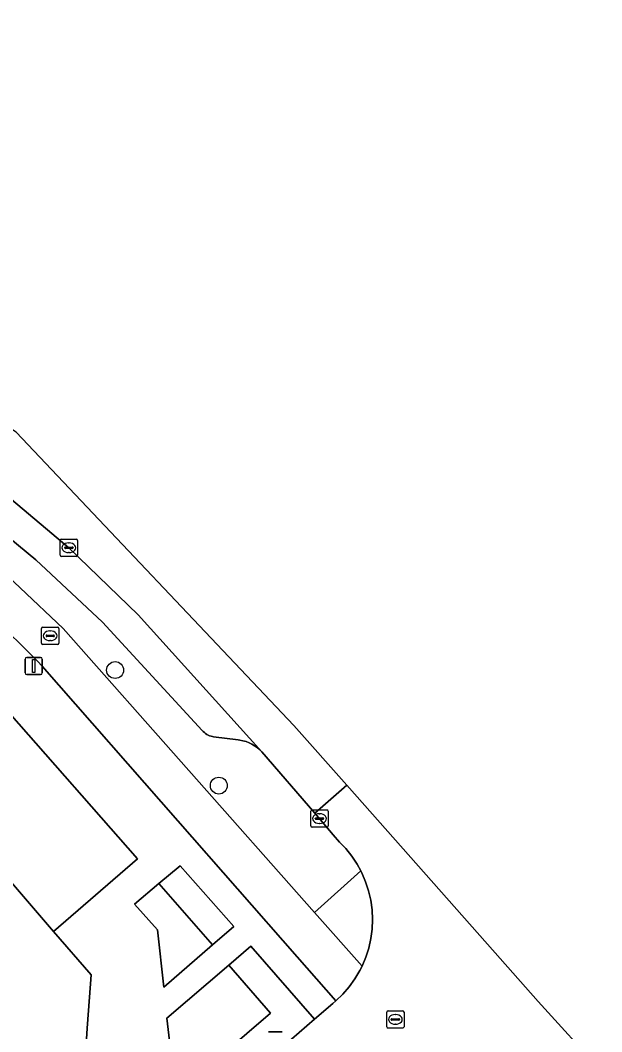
# Model space of a CAD drawing. Extents: x 160304 to 160955, y 383684 to 384161.
# Drawn here: x 160626.9 to 160660.6, y 384102.6 to 384161.3 of the extents above; entities that cross this region are included whole.
import ezdxf

# ---------------------------------------------------------------- set-up
doc = ezdxf.new("R2010")
doc.units = 0
for name, color, linetype in [('IMGEO_Berm_open', 7, 'Continuous'), ('IMGEO_Boom', 7, 'Continuous'), ('IMGEO_Erf', 7, 'Continuous'), ('IMGEO_Fietspad_open', 7, 'Continuous'), ('IMGEO_Groenvoorziening', 7, 'Continuous'), ('IMGEO_Kolk', 7, 'Continuous'), ('IMGEO_Lichtmast', 7, 'Continuous'), ('IMGEO_Pand', 7, 'Continuous'), ('IMGEO_Parkeervlak_open', 7, 'Continuous'), ('IMGEO_Rijbaan_lokaal_gesloten', 7, 'Continuous'), ('IMGEO_Rijbaan_lokaal_open', 7, 'Continuous'), ('IMGEO_Rioolput', 7, 'Continuous'), ('IMGEO_Voetpad_open', 7, 'Continuous')]:
    doc.layers.add(name, color=color, linetype=linetype)

msp = doc.modelspace()

# ---------------------------------------------------------------- linework, layer by layer
at = {"layer": 'IMGEO_Berm_open'}
msp.add_lwpolyline([(160624.365, 384130.707), (160629.37, 384125.971), (160643.97, 384109.492), (160646.653, 384111.9), (160646.435, 384112.301), (160646.127, 384112.764), (160645.779, 384113.197), (160645.421, 384113.572), (160645.053, 384114.003), (160643.98, 384115.259), (160640.902, 384118.81), (160640.775, 384118.943), (160640.636, 384119.064), (160640.487, 384119.173), (160640.329, 384119.267), (160640.163, 384119.348), (160639.991, 384119.413), (160639.813, 384119.462), (160639.632, 384119.495), (160639.527, 384119.507), (160638.103, 384119.691), (160638.053, 384119.699), (160637.965, 384119.72), (160637.879, 384119.748), (160637.796, 384119.784), (160637.716, 384119.827), (160637.641, 384119.877), (160637.571, 384119.933), (160637.505, 384119.996), (160637.446, 384120.064), (160631.659, 384126.343), (160627.795, 384129.97), (160621.281, 384135.333)], dxfattribs=at)
at = {"layer": 'IMGEO_Boom'}
for centre in [(160632.391, 384123.564), (160638.408, 384116.855)]:
    msp.add_circle(centre, 0.489, dxfattribs=at)
at = {"layer": 'IMGEO_Erf'}
msp.add_lwpolyline([(160617.168, 384099.994), (160621.828, 384104.018), (160621.869, 384104.583), (160618.354, 384108.653), (160614.591, 384113.011), (160610.954, 384117.222), (160607.237, 384121.525), (160613.103, 384126.591), (160616.82, 384122.288), (160620.457, 384118.077), (160624.146, 384113.804), (160628.822, 384108.391), (160633.691, 384112.605), (160626.247, 384121.074)], dxfattribs=at)
at = {"layer": 'IMGEO_Fietspad_open'}
msp.add_lwpolyline([(160628.163, 384123.784), (160636.034, 384114.808), (160642.96, 384106.918), (160645.203, 384104.362), (160645.608, 384104.751), (160645.977, 384105.175), (160646.306, 384105.631), (160646.594, 384106.113), (160646.728, 384106.379), (160643.97, 384109.492), (160629.37, 384125.971), (160624.365, 384130.707), (160621.404, 384133.142), (160611.493, 384140.141), (160610.277, 384140.912), (160602.68, 384145.302), (160596.767, 384148.128)], dxfattribs=at)
msp.add_arc((160570.258, 384068.148), 80.302, 43.85532, 53.14184, dxfattribs=at)
at = {"layer": 'IMGEO_Groenvoorziening'}
for points in [[(160636.162, 384112.198), (160634.932, 384111.166), (160638.053, 384107.617), (160639.275, 384108.678)], [(160647.308, 384109.644), (160647.232, 384110.198), (160647.106, 384110.743), (160646.932, 384111.275), (160646.712, 384111.789), (160646.653, 384111.9), (160643.97, 384109.492), (160646.728, 384106.379), (160646.946, 384106.894), (160647.116, 384107.427), (160647.239, 384107.973), (160647.312, 384108.527), (160647.335, 384109.086)], [(160634.932, 384111.166), (160633.522, 384109.982), (160634.848, 384108.487), (160635.221, 384105.159), (160638.053, 384107.617)], [(160639.001, 384106.437), (160635.4, 384103.363), (160635.922, 384098.925), (160641.415, 384103.648)]]:
    msp.add_lwpolyline(points, close=True, dxfattribs=at)
msp.add_lwpolyline([(160642.177, 384101.752), (160643.959, 384103.291), (160640.278, 384107.527), (160639.001, 384106.437), (160641.415, 384103.648), (160635.922, 384098.925), (160632.417, 384095.895), (160632.587, 384095.698)], dxfattribs=at)
at = {"layer": 'IMGEO_Kolk'}
for p, q in [((160629.209, 384130.238), (160629.209, 384131.09)), ((160629.284, 384131.164), (160630.136, 384131.164)), ((160629.697, 384130.944), (160629.722, 384130.944)), ((160630.21, 384131.09), (160630.21, 384130.238)), ((160629.468, 384130.658), (160629.468, 384130.67)), ((160629.906, 384130.621), (160629.508, 384130.621)), ((160629.511, 384130.707), (160629.909, 384130.707)), ((160629.72, 384130.384), (160629.695, 384130.384)), ((160629.952, 384130.67), (160629.952, 384130.658)), ((160630.136, 384130.164), (160629.284, 384130.164)), ((160643.752, 384114.514), (160643.752, 384115.366)), ((160643.827, 384115.44), (160644.679, 384115.44)), ((160644.054, 384114.983), (160644.452, 384114.983)), ((160644.24, 384115.22), (160644.265, 384115.22)), ((160644.753, 384115.366), (160644.753, 384114.514)), ((160644.679, 384114.44), (160643.827, 384114.44)), ((160644.011, 384114.934), (160644.011, 384114.946)), ((160644.449, 384114.897), (160644.051, 384114.897)), ((160644.263, 384114.66), (160644.238, 384114.66)), ((160644.495, 384114.946), (160644.495, 384114.934))]:
    msp.add_line(p, q, dxfattribs=at)
for points in [[(160629.209, 384130.238), (160629.209, 384131.09)], [(160629.284, 384131.164), (160630.136, 384131.164)], [(160630.21, 384131.09), (160630.21, 384130.238)], [(160630.136, 384130.164), (160629.284, 384130.164)], [(160643.752, 384114.514), (160643.752, 384115.366)], [(160643.827, 384115.44), (160644.679, 384115.44)], [(160644.753, 384115.366), (160644.753, 384114.514)], [(160644.679, 384114.44), (160643.827, 384114.44)]]:
    msp.add_lwpolyline(points, dxfattribs=at)
for centre, radius, start, end in [((160629.286, 384131.088), 0.0765, 91.55205, 178.44795), ((160629.286, 384131.088), 0.0765, 91.55205, 178.44795), ((160630.134, 384131.088), 0.0765, 1.55205, 88.44795), ((160630.134, 384131.088), 0.0765, 1.55205, 88.44795), ((160629.508, 384130.667), 0.0403, 85.87752, 175.75265), ((160629.505, 384130.657), 0.0366, 178.93798, 274.71019), ((160629.909, 384130.664), 0.043, 264.86636, 352.45326), ((160629.913, 384130.669), 0.0386, 1.73085, 96.63898), ((160629.286, 384130.24), 0.0765, 181.55205, 268.44795), ((160629.286, 384130.24), 0.0765, 181.55205, 268.44795), ((160630.134, 384130.24), 0.0765, 271.55205, 358.44795), ((160630.134, 384130.24), 0.0765, 271.55205, 358.44795), ((160643.829, 384115.364), 0.0765, 91.55205, 178.44795), ((160643.829, 384115.364), 0.0765, 91.55205, 178.44795), ((160644.051, 384114.943), 0.0403, 85.87752, 175.75265), ((160644.456, 384114.945), 0.0386, 1.73085, 96.63898), ((160644.677, 384115.364), 0.0765, 1.55205, 88.44795), ((160644.677, 384115.364), 0.0765, 1.55205, 88.44795), ((160643.829, 384114.516), 0.0765, 181.55205, 268.44795), ((160643.829, 384114.516), 0.0765, 181.55205, 268.44795), ((160644.048, 384114.933), 0.0366, 178.93798, 274.71019), ((160644.452, 384114.94), 0.043, 264.86636, 352.45326), ((160644.677, 384114.516), 0.0765, 271.55205, 358.44795), ((160644.677, 384114.516), 0.0765, 271.55205, 358.44795)]:
    msp.add_arc(centre, radius, start, end, dxfattribs=at)
for centre, major_axis, ratio, start_param, end_param in [((160629.696, 384130.664), (-0.387, 0.002), 0.722429, 4.712389, 7.853982), ((160629.721, 384130.664), (-0.39, 0.002), 0.717154, 1.570796, 4.712389), ((160644.239, 384114.94), (-0.387, 0.002), 0.722429, 4.712389, 7.853982), ((160644.264, 384114.94), (-0.39, 0.002), 0.717154, 1.570796, 4.712389)]:
    msp.add_ellipse(centre, major_axis=major_axis, ratio=ratio, start_param=start_param, end_param=end_param, dxfattribs=at)
at = {"layer": 'IMGEO_Lichtmast'}
for p, q in [((160627.172, 384123.402), (160627.172, 384124.202)), ((160627.172, 384124.202), (160627.172, 384123.402)), ((160627.272, 384124.302), (160628.062, 384124.302)), ((160628.062, 384124.302), (160627.272, 384124.302)), ((160628.162, 384124.202), (160628.162, 384123.402)), ((160628.162, 384123.402), (160628.162, 384124.202)), ((160628.062, 384123.302), (160627.272, 384123.302)), ((160627.272, 384123.302), (160628.062, 384123.302)), ((160641.293, 384102.566), (160642.083, 384102.566)), ((160642.083, 384102.566), (160641.293, 384102.566))]:
    msp.add_line(p, q, dxfattribs=at)
msp.add_lwpolyline([(160627.592, 384124.177), (160627.742, 384124.177), (160627.742, 384123.427), (160627.592, 384123.427), (160627.592, 384124.177)], dxfattribs=at)
for centre, start, end in [((160627.272, 384124.202), 90, 180), ((160627.272, 384124.202), 90, 180), ((160628.062, 384124.202), 0, 90), ((160628.062, 384124.202), 360, 90), ((160627.272, 384123.402), 180, 270), ((160627.272, 384123.402), 180, 270), ((160628.062, 384123.402), 270, 0), ((160628.062, 384123.402), 270, 0)]:
    msp.add_arc(centre, 0.1, start, end, dxfattribs=at)
at = {"layer": 'IMGEO_Pand'}
msp.add_lwpolyline([(160630.909, 384104.573), (160631.004, 384105.864), (160628.822, 384108.391), (160624.146, 384113.804), (160618.354, 384108.653), (160621.869, 384104.583), (160621.828, 384104.018), (160617.168, 384099.994), (160622.188, 384094.164), (160628.076, 384099.249), (160630.684, 384101.501), (160630.778, 384102.778)], close=True, dxfattribs=at)
at = {"layer": 'IMGEO_Parkeervlak_open'}
msp.add_lwpolyline([(160621.281, 384135.333), (160627.795, 384129.97), (160631.659, 384126.343), (160637.446, 384120.064), (160637.505, 384119.996), (160637.571, 384119.933), (160637.641, 384119.877), (160637.716, 384119.827), (160637.796, 384119.784), (160637.879, 384119.748), (160637.965, 384119.72), (160638.053, 384119.699), (160638.103, 384119.691), (160639.527, 384119.507), (160639.632, 384119.495), (160639.813, 384119.462), (160639.991, 384119.413), (160640.163, 384119.348), (160640.329, 384119.267), (160640.487, 384119.173), (160640.636, 384119.064), (160640.775, 384118.943), (160640.902, 384118.81), (160633.723, 384126.779), (160629.711, 384130.665), (160623.041, 384136.27)], dxfattribs=at)
at = {"layer": 'IMGEO_Rijbaan_lokaal_gesloten'}
msp.add_lwpolyline([(160645.842, 384116.873), (160642.77, 384120.347), (160626.651, 384137.37), (160606.381, 384150.213), (160583.807, 384157.96), (160568.149, 384161.288), (160564.02, 384160.883), (160564.155, 384157.219), (160567.035, 384156.97), (160569.15, 384156.788), (160572.143, 384156.393), (160574.229, 384156.042), (160579.582, 384154.814), (160582.507, 384154.092), (160596.328, 384150.186), (160596.384, 384150.169), (160603.607, 384147.6), (160610.572, 384144.396), (160615.896, 384141.256), (160623.041, 384136.27), (160629.711, 384130.665), (160633.723, 384126.779), (160640.902, 384118.81), (160643.98, 384115.259)], close=True, dxfattribs=at)
at = {"layer": 'IMGEO_Rijbaan_lokaal_open'}
msp.add_lwpolyline([(160660.635, 384100.26), (160656.94, 384104.323), (160654, 384107.648), (160645.842, 384116.873), (160643.98, 384115.259), (160645.053, 384114.003), (160645.421, 384113.572), (160645.779, 384113.197), (160646.127, 384112.764), (160646.435, 384112.301), (160646.653, 384111.9), (160646.712, 384111.789), (160646.932, 384111.275), (160647.106, 384110.743), (160647.232, 384110.198), (160647.308, 384109.644), (160647.335, 384109.086), (160647.312, 384108.527), (160647.239, 384107.973), (160647.116, 384107.427), (160646.946, 384106.894), (160646.728, 384106.379), (160646.594, 384106.113), (160646.306, 384105.631), (160645.977, 384105.175), (160645.608, 384104.751), (160645.203, 384104.362), (160645.024, 384104.211), (160643.959, 384103.291), (160642.177, 384101.752)], dxfattribs=at)
at = {"layer": 'IMGEO_Rioolput'}
for p, q in [((160628.125, 384125.126), (160628.125, 384125.978)), ((160628.2, 384126.052), (160629.052, 384126.052)), ((160628.384, 384125.546), (160628.384, 384125.558)), ((160628.427, 384125.595), (160628.825, 384125.595)), ((160628.613, 384125.832), (160628.638, 384125.832)), ((160628.868, 384125.558), (160628.868, 384125.546)), ((160629.126, 384125.978), (160629.126, 384125.126)), ((160629.052, 384125.052), (160628.2, 384125.052)), ((160628.822, 384125.509), (160628.424, 384125.509)), ((160628.636, 384125.272), (160628.611, 384125.272)), ((160648.159, 384102.856), (160648.159, 384103.708)), ((160648.234, 384103.782), (160649.086, 384103.782)), ((160648.418, 384103.276), (160648.418, 384103.288)), ((160648.856, 384103.239), (160648.458, 384103.239)), ((160648.461, 384103.325), (160648.859, 384103.325)), ((160648.647, 384103.562), (160648.672, 384103.562)), ((160648.902, 384103.288), (160648.902, 384103.276)), ((160649.16, 384103.708), (160649.16, 384102.856)), ((160649.086, 384102.782), (160648.234, 384102.782)), ((160648.67, 384103.002), (160648.645, 384103.002))]:
    msp.add_line(p, q, dxfattribs=at)
for points in [[(160628.125, 384125.126), (160628.125, 384125.978)], [(160628.2, 384126.052), (160629.052, 384126.052)], [(160629.126, 384125.978), (160629.126, 384125.126)], [(160629.052, 384125.052), (160628.2, 384125.052)], [(160648.159, 384102.856), (160648.159, 384103.708)], [(160648.234, 384103.782), (160649.086, 384103.782)], [(160649.16, 384103.708), (160649.16, 384102.856)], [(160649.086, 384102.782), (160648.234, 384102.782)]]:
    msp.add_lwpolyline(points, dxfattribs=at)
for centre, radius, start, end in [((160628.202, 384125.976), 0.0765, 91.55205, 178.44795), ((160628.202, 384125.976), 0.0765, 91.55205, 178.44795), ((160628.424, 384125.555), 0.0403, 85.87752, 175.75265), ((160628.421, 384125.545), 0.0366, 178.93798, 274.71019), ((160628.825, 384125.552), 0.043, 264.86636, 352.45326), ((160628.829, 384125.557), 0.0386, 1.73085, 96.63898), ((160629.05, 384125.976), 0.0765, 1.55205, 88.44795), ((160629.05, 384125.976), 0.0765, 1.55205, 88.44795), ((160628.202, 384125.128), 0.0765, 181.55205, 268.44795), ((160628.202, 384125.128), 0.0765, 181.55205, 268.44795), ((160629.05, 384125.128), 0.0765, 271.55205, 358.44795), ((160629.05, 384125.128), 0.0765, 271.55205, 358.44795), ((160648.236, 384103.706), 0.0765, 91.55205, 178.44795), ((160648.236, 384103.706), 0.0765, 91.55205, 178.44795), ((160648.458, 384103.285), 0.0403, 85.87752, 175.75265), ((160648.455, 384103.275), 0.0366, 178.93798, 274.71019), ((160648.859, 384103.282), 0.043, 264.86636, 352.45326), ((160648.863, 384103.287), 0.0386, 1.73085, 96.63898), ((160649.084, 384103.706), 0.0765, 1.55205, 88.44795), ((160649.084, 384103.706), 0.0765, 1.55205, 88.44795), ((160648.236, 384102.858), 0.0765, 181.55205, 268.44795), ((160648.236, 384102.858), 0.0765, 181.55205, 268.44795), ((160649.084, 384102.858), 0.0765, 271.55205, 358.44795), ((160649.084, 384102.858), 0.0765, 271.55205, 358.44795)]:
    msp.add_arc(centre, radius, start, end, dxfattribs=at)
for centre, major_axis, ratio, start_param, end_param in [((160628.612, 384125.552), (-0.387, 0.002), 0.722429, 4.712389, 7.853982), ((160628.637, 384125.552), (-0.39, 0.002), 0.717154, 1.570796, 4.712389), ((160648.646, 384103.282), (-0.387, 0.002), 0.722429, 4.712389, 7.853982), ((160648.671, 384103.282), (-0.39, 0.002), 0.717154, 1.570796, 4.712389)]:
    msp.add_ellipse(centre, major_axis=major_axis, ratio=ratio, start_param=start_param, end_param=end_param, dxfattribs=at)
at = {"layer": 'IMGEO_Voetpad_open'}
for points in [[(160632.587, 384095.698), (160632.417, 384095.895), (160635.922, 384098.925), (160635.4, 384103.363), (160639.001, 384106.437), (160640.278, 384107.527), (160643.959, 384103.291), (160645.024, 384104.211), (160645.203, 384104.362), (160642.96, 384106.918), (160636.034, 384114.808), (160628.163, 384123.784)], [(160626.247, 384121.074), (160633.691, 384112.605), (160628.822, 384108.391), (160631.004, 384105.864), (160630.909, 384104.573), (160630.778, 384102.778), (160630.684, 384101.501), (160628.076, 384099.249), (160630.096, 384096.946), (160631.761, 384095.048), (160632.328, 384095.537)]]:
    msp.add_lwpolyline(points, dxfattribs=at)
msp.add_lwpolyline([(160636.162, 384112.198), (160639.275, 384108.678), (160638.053, 384107.617), (160635.221, 384105.159), (160634.848, 384108.487), (160633.522, 384109.982), (160634.932, 384111.166)], close=True, dxfattribs=at)
msp.add_arc((160570.258, 384068.148), 80.302, 43.85532, 53.14184, dxfattribs=at)

doc.saveas('drawing.dxf')
